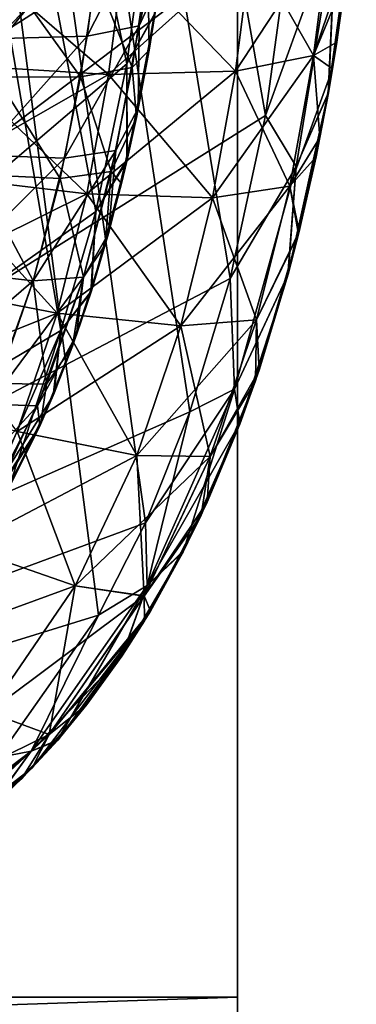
# Model space of a CAD drawing. Header units: millimetres. Extents: x -294 to 294, y -16 to 444.
# Tile 352 of 564: x 236.13 to 239.79, y -0.08 to 10.61. Entities that reach past the tile are written whole.
import ezdxf

# ---------------------------------------------------------------- set-up
doc = ezdxf.new("R2010")
doc.units = ezdxf.units.MM
doc.header["$LTSCALE"] = 65.185185
for name, color, linetype in [('1212', 7, 'CONTINUOUS'), ('1213', 7, 'CONTINUOUS'), ('1216', 7, 'CONTINUOUS'), ('1218', 7, 'CONTINUOUS'), ('1392', 7, 'CONTINUOUS'), ('1393', 7, 'CONTINUOUS'), ('1396', 7, 'CONTINUOUS'), ('1398', 7, 'CONTINUOUS'), ('1559', 7, 'CONTINUOUS'), ('1561', 7, 'CONTINUOUS'), ('1563', 7, 'CONTINUOUS'), ('1571', 7, 'CONTINUOUS'), ('1668', 7, 'CONTINUOUS'), ('1669', 7, 'CONTINUOUS'), ('1671', 7, 'CONTINUOUS'), ('1672', 7, 'CONTINUOUS'), ('556', 7, 'CONTINUOUS'), ('557', 7, 'CONTINUOUS'), ('559', 7, 'CONTINUOUS'), ('561', 7, 'CONTINUOUS'), ('562', 7, 'CONTINUOUS')]:
    doc.layers.add(name, color=color, linetype=linetype)

msp = doc.modelspace()

# ---------------------------------------------------------------- linework, layer by layer
at = {"layer": '1212', "linetype": 'Continuous'}
for points in [[(239.791, 12.023, -101.373), (239.532, 10.081, -61.231), (239.486, 9.816, -101.373), (239.791, 12.023, -101.373)], [(239.683, 11.095, -61.09), (239.532, 10.081, -61.231), (239.791, 12.023, -101.373), (239.683, 11.095, -61.09)], [(239.532, 10.081, -61.231), (239.353, 9.126, -61.359), (239.486, 9.816, -101.373), (239.532, 10.081, -61.231)], [(239.486, 9.816, -101.373), (239.161, 8.283, -61.469), (239.047, 7.843, -101.373), (239.486, 9.816, -101.373)], [(239.353, 9.126, -61.359), (239.161, 8.283, -61.469), (239.486, 9.816, -101.373), (239.353, 9.126, -61.359)], [(239.161, 8.283, -61.469), (238.733, 6.808, -61.645), (239.047, 7.843, -101.373), (239.161, 8.283, -61.469)], [(239.047, 7.843, -101.373), (238.733, 6.808, -61.645), (238.523, 6.222, -101.373), (239.047, 7.843, -101.373)], [(238.733, 6.808, -61.645), (238.169, 5.375, -61.797), (238.523, 6.222, -101.373), (238.733, 6.808, -61.645)], [(238.523, 6.222, -101.373), (238.169, 5.375, -61.797), (237.907, 4.834, -101.373), (238.523, 6.222, -101.373)], [(238.169, 5.375, -61.797), (237.551, 4.193, -61.902), (237.907, 4.834, -101.373), (238.169, 5.375, -61.797)], [(237.907, 4.834, -101.373), (237.551, 4.193, -61.902), (237.24, 3.702, -101.373), (237.907, 4.834, -101.373)], [(237.551, 4.193, -61.902), (236.86, 3.177, -61.974), (237.24, 3.702, -101.373), (237.551, 4.193, -61.902)], [(237.24, 3.702, -101.373), (236.86, 3.177, -61.974), (236.537, 2.784, -101.373), (237.24, 3.702, -101.373)], [(236.86, 3.177, -61.974), (236.151, 2.371, -62.019), (236.537, 2.784, -101.373), (236.86, 3.177, -61.974)], [(236.537, 2.784, -101.373), (236.151, 2.371, -62.019), (235.776, 2.018, -101.373), (236.537, 2.784, -101.373)], [(236.151, 2.371, -62.019), (234.703, 1.223, -62.067), (235.776, 2.018, -101.373), (236.151, 2.371, -62.019)]]:
    msp.add_3dface(points, dxfattribs=at)
at = {"layer": '1213', "linetype": 'Continuous'}
for points in [[(239.326, 10.225, -59.562), (239.506, 11.621, -59.316), (238.478, 10.054, -57.851), (239.326, 10.225, -59.562)], [(239.506, 11.621, -59.316), (238.653, 11.411, -57.611), (238.478, 10.054, -57.851), (239.506, 11.621, -59.316)], [(239.326, 10.225, -59.562), (239.683, 11.095, -61.09), (239.506, 11.621, -59.316), (239.326, 10.225, -59.562)], [(235.553, 11.343, -55.357), (235.396, 10.125, -55.572), (237.264, 11.314, -56.22), (235.553, 11.343, -55.357)], [(237.264, 11.314, -56.22), (237.097, 10.018, -56.449), (238.653, 11.411, -57.611), (237.264, 11.314, -56.22)], [(238.653, 11.411, -57.611), (237.097, 10.018, -56.449), (238.478, 10.054, -57.851), (238.653, 11.411, -57.611)], [(237.264, 11.314, -56.22), (235.396, 10.125, -55.572), (237.097, 10.018, -56.449), (237.264, 11.314, -56.22)], [(239.532, 10.081, -61.231), (239.683, 11.095, -61.09), (239.326, 10.225, -59.562), (239.532, 10.081, -61.231)], [(239.068, 8.806, -59.812), (239.326, 10.225, -59.562), (238.228, 8.681, -58.093), (239.068, 8.806, -59.812)], [(239.326, 10.225, -59.562), (238.478, 10.054, -57.851), (238.228, 8.681, -58.093), (239.326, 10.225, -59.562)], [(239.068, 8.806, -59.812), (239.532, 10.081, -61.231), (239.326, 10.225, -59.562), (239.068, 8.806, -59.812)], [(235.396, 10.125, -55.572), (235.177, 8.921, -55.784), (237.097, 10.018, -56.449), (235.396, 10.125, -55.572)], [(237.097, 10.018, -56.449), (236.861, 8.721, -56.677), (238.478, 10.054, -57.851), (237.097, 10.018, -56.449)], [(238.478, 10.054, -57.851), (236.861, 8.721, -56.677), (238.228, 8.681, -58.093), (238.478, 10.054, -57.851)], [(239.353, 9.126, -61.359), (239.532, 10.081, -61.231), (239.068, 8.806, -59.812), (239.353, 9.126, -61.359)], [(237.097, 10.018, -56.449), (235.177, 8.921, -55.784), (236.861, 8.721, -56.677), (237.097, 10.018, -56.449)], [(239.161, 8.283, -61.469), (239.353, 9.126, -61.359), (239.068, 8.806, -59.812), (239.161, 8.283, -61.469)], [(235.177, 8.921, -55.784), (234.884, 7.744, -55.991), (236.861, 8.721, -56.677), (235.177, 8.921, -55.784)], [(238.706, 7.356, -60.067), (239.068, 8.806, -59.812), (237.882, 7.29, -58.338), (238.706, 7.356, -60.067)], [(239.068, 8.806, -59.812), (238.228, 8.681, -58.093), (237.882, 7.29, -58.338), (239.068, 8.806, -59.812)], [(238.706, 7.356, -60.067), (239.161, 8.283, -61.469), (239.068, 8.806, -59.812), (238.706, 7.356, -60.067)], [(236.861, 8.721, -56.677), (234.884, 7.744, -55.991), (236.539, 7.427, -56.906), (236.861, 8.721, -56.677)], [(236.861, 8.721, -56.677), (236.539, 7.427, -56.906), (238.228, 8.681, -58.093), (236.861, 8.721, -56.677)], [(238.228, 8.681, -58.093), (236.539, 7.427, -56.906), (237.882, 7.29, -58.338), (238.228, 8.681, -58.093)], [(238.733, 6.808, -61.645), (239.161, 8.283, -61.469), (238.706, 7.356, -60.067), (238.733, 6.808, -61.645)], [(234.884, 7.744, -55.991), (234.5, 6.613, -56.191), (236.539, 7.427, -56.906), (234.884, 7.744, -55.991)], [(236.539, 7.427, -56.906), (234.5, 6.613, -56.191), (236.102, 6.142, -57.132), (236.539, 7.427, -56.906)], [(236.539, 7.427, -56.906), (236.102, 6.142, -57.132), (237.882, 7.29, -58.338), (236.539, 7.427, -56.906)], [(237.882, 7.29, -58.338), (236.102, 6.142, -57.132), (237.403, 5.882, -58.586), (237.882, 7.29, -58.338)], [(238.201, 5.872, -60.329), (238.706, 7.356, -60.067), (237.403, 5.882, -58.586), (238.201, 5.872, -60.329)], [(238.706, 7.356, -60.067), (237.882, 7.29, -58.338), (237.403, 5.882, -58.586), (238.706, 7.356, -60.067)], [(238.201, 5.872, -60.329), (238.733, 6.808, -61.645), (238.706, 7.356, -60.067), (238.201, 5.872, -60.329)], [(238.169, 5.375, -61.797), (238.733, 6.808, -61.645), (238.201, 5.872, -60.329), (238.169, 5.375, -61.797)], [(236.102, 6.142, -57.132), (235.512, 4.891, -57.353), (237.403, 5.882, -58.586), (236.102, 6.142, -57.132)], [(237.403, 5.882, -58.586), (235.512, 4.891, -57.353), (236.734, 4.467, -58.836), (237.403, 5.882, -58.586)], [(238.201, 5.872, -60.329), (237.403, 5.882, -58.586), (236.734, 4.467, -58.836), (238.201, 5.872, -60.329)], [(237.485, 4.357, -60.596), (238.201, 5.872, -60.329), (236.734, 4.467, -58.836), (237.485, 4.357, -60.596)], [(237.485, 4.357, -60.596), (238.169, 5.375, -61.797), (238.201, 5.872, -60.329), (237.485, 4.357, -60.596)], [(237.551, 4.193, -61.902), (238.169, 5.375, -61.797), (237.485, 4.357, -60.596), (237.551, 4.193, -61.902)], [(235.512, 4.891, -57.353), (234.717, 3.731, -57.557), (236.734, 4.467, -58.836), (235.512, 4.891, -57.353)], [(236.734, 4.467, -58.836), (234.717, 3.731, -57.557), (235.792, 3.093, -59.078), (236.734, 4.467, -58.836)], [(237.485, 4.357, -60.596), (236.734, 4.467, -58.836), (235.792, 3.093, -59.078), (237.485, 4.357, -60.596)], [(236.451, 2.852, -60.862), (237.485, 4.357, -60.596), (235.792, 3.093, -59.078), (236.451, 2.852, -60.862)], [(236.451, 2.852, -60.862), (237.551, 4.193, -61.902), (237.485, 4.357, -60.596), (236.451, 2.852, -60.862)], [(236.86, 3.177, -61.974), (237.551, 4.193, -61.902), (236.451, 2.852, -60.862), (236.86, 3.177, -61.974)], [(236.151, 2.371, -62.019), (236.86, 3.177, -61.974), (236.451, 2.852, -60.862), (236.151, 2.371, -62.019)], [(236.451, 2.852, -60.862), (235.792, 3.093, -59.078), (234.506, 1.901, -59.288), (236.451, 2.852, -60.862)], [(235.008, 1.514, -61.098), (236.451, 2.852, -60.862), (234.506, 1.901, -59.288), (235.008, 1.514, -61.098)], [(235.008, 1.514, -61.098), (236.151, 2.371, -62.019), (236.451, 2.852, -60.862), (235.008, 1.514, -61.098)], [(234.703, 1.223, -62.067), (236.151, 2.371, -62.019), (235.008, 1.514, -61.098), (234.703, 1.223, -62.067)]]:
    msp.add_3dface(points, dxfattribs=at)
at = {"layer": '1216', "linetype": 'Continuous'}
for points in [[(239.791, 12.023, -101.373), (239.486, 9.816, -101.373), (239.572, 11.689, -104.226), (239.791, 12.023, -101.373)], [(239.105, 11.774, -106.895), (239.572, 11.689, -104.226), (238.802, 9.573, -106.693), (239.105, 11.774, -106.895)], [(239.572, 11.689, -104.226), (239.138, 9.019, -104.175), (238.802, 9.573, -106.693), (239.572, 11.689, -104.226)], [(239.572, 11.689, -104.226), (239.486, 9.816, -101.373), (239.138, 9.019, -104.175), (239.572, 11.689, -104.226)], [(239.486, 9.816, -101.373), (239.047, 7.843, -101.373), (239.138, 9.019, -104.175), (239.486, 9.816, -101.373)], [(238.802, 9.573, -106.693), (239.138, 9.019, -104.175), (238.419, 7.803, -106.494), (238.802, 9.573, -106.693)], [(239.138, 9.019, -104.175), (238.465, 6.601, -104.096), (238.419, 7.803, -106.494), (239.138, 9.019, -104.175)], [(239.138, 9.019, -104.175), (239.047, 7.843, -101.373), (238.465, 6.601, -104.096), (239.138, 9.019, -104.175)], [(239.047, 7.843, -101.373), (238.523, 6.222, -101.373), (238.465, 6.601, -104.096), (239.047, 7.843, -101.373)], [(238.419, 7.803, -106.494), (238.465, 6.601, -104.096), (237.98, 6.354, -106.298), (238.419, 7.803, -106.494)], [(238.465, 6.601, -104.096), (237.907, 4.834, -101.373), (237.518, 4.471, -103.985), (238.465, 6.601, -104.096)], [(238.465, 6.601, -104.096), (237.518, 4.471, -103.985), (237.98, 6.354, -106.298), (238.465, 6.601, -104.096)], [(238.523, 6.222, -101.373), (237.907, 4.834, -101.373), (238.465, 6.601, -104.096), (238.523, 6.222, -101.373)], [(237.98, 6.354, -106.298), (237.518, 4.471, -103.985), (237.499, 5.152, -106.103), (237.98, 6.354, -106.298)], [(237.499, 5.152, -106.103), (237.518, 4.471, -103.985), (236.987, 4.148, -105.911), (237.499, 5.152, -106.103)], [(237.907, 4.834, -101.373), (237.24, 3.702, -101.373), (237.518, 4.471, -103.985), (237.907, 4.834, -101.373)], [(237.518, 4.471, -103.985), (236.537, 2.784, -101.373), (236.255, 2.673, -103.836), (237.518, 4.471, -103.985)], [(237.518, 4.471, -103.985), (236.255, 2.673, -103.836), (236.987, 4.148, -105.911), (237.518, 4.471, -103.985)], [(237.24, 3.702, -101.373), (236.537, 2.784, -101.373), (237.518, 4.471, -103.985), (237.24, 3.702, -101.373)], [(236.987, 4.148, -105.911), (236.255, 2.673, -103.836), (235.895, 2.603, -105.534), (236.987, 4.148, -105.911)], [(236.537, 2.784, -101.373), (235.776, 2.018, -101.373), (236.255, 2.673, -103.836), (236.537, 2.784, -101.373)], [(236.255, 2.673, -103.836), (235.776, 2.018, -101.373), (234.614, 1.272, -103.643), (236.255, 2.673, -103.836)], [(236.255, 2.673, -103.836), (234.614, 1.272, -103.643), (235.895, 2.603, -105.534), (236.255, 2.673, -103.836)]]:
    msp.add_3dface(points, dxfattribs=at)
at = {"layer": '1218', "linetype": 'Continuous'}
for points in [[(239.105, 11.774, -106.895), (238.802, 9.573, -106.693), (229.23, 63.773, -107.085), (239.105, 11.774, -106.895)], [(238.802, 9.573, -106.693), (238.419, 7.803, -106.494), (229.23, 63.773, -107.085), (238.802, 9.573, -106.693)], [(238.419, 7.803, -106.494), (237.98, 6.354, -106.298), (229.23, 63.773, -107.085), (238.419, 7.803, -106.494)], [(237.98, 6.354, -106.298), (237.499, 5.152, -106.103), (229.23, 63.773, -107.085), (237.98, 6.354, -106.298)], [(237.499, 5.152, -106.103), (236.987, 4.148, -105.911), (229.23, 63.773, -107.085), (237.499, 5.152, -106.103)], [(236.987, 4.148, -105.911), (235.895, 2.603, -105.534), (229.23, 63.773, -107.085), (236.987, 4.148, -105.911)]]:
    msp.add_3dface(points, dxfattribs=at)
at = {"layer": '1392', "linetype": 'Continuous'}
for points in [[(239.506, 11.621, -287.684), (239.326, 10.225, -287.438), (238.653, 11.411, -289.389), (239.506, 11.621, -287.684)], [(239.506, 11.621, -287.684), (239.721, 11.395, -285.953), (239.326, 10.225, -287.438), (239.506, 11.621, -287.684)], [(235.553, 11.343, -291.643), (237.097, 10.018, -290.551), (235.396, 10.124, -291.428), (235.553, 11.343, -291.643)], [(237.264, 11.313, -290.78), (237.097, 10.018, -290.551), (235.553, 11.343, -291.643), (237.264, 11.313, -290.78)], [(238.653, 11.411, -289.389), (238.478, 10.054, -289.149), (237.264, 11.313, -290.78), (238.653, 11.411, -289.389)], [(238.653, 11.411, -289.389), (239.326, 10.225, -287.438), (238.478, 10.054, -289.149), (238.653, 11.411, -289.389)], [(239.721, 11.395, -285.953), (239.579, 10.37, -285.809), (239.326, 10.225, -287.438), (239.721, 11.395, -285.953)], [(237.264, 11.313, -290.78), (238.478, 10.054, -289.149), (237.097, 10.018, -290.551), (237.264, 11.313, -290.78)], [(239.579, 10.37, -285.809), (239.395, 9.333, -285.668), (239.326, 10.225, -287.438), (239.579, 10.37, -285.809)], [(239.326, 10.225, -287.438), (239.068, 8.806, -287.188), (238.478, 10.054, -289.149), (239.326, 10.225, -287.438)], [(239.326, 10.225, -287.438), (239.395, 9.333, -285.668), (239.068, 8.806, -287.188), (239.326, 10.225, -287.438)], [(235.396, 10.124, -291.428), (236.861, 8.721, -290.323), (235.177, 8.921, -291.216), (235.396, 10.124, -291.428)], [(237.097, 10.018, -290.551), (236.861, 8.721, -290.323), (235.396, 10.124, -291.428), (237.097, 10.018, -290.551)], [(238.478, 10.054, -289.149), (238.228, 8.681, -288.907), (237.097, 10.018, -290.551), (238.478, 10.054, -289.149)], [(238.478, 10.054, -289.149), (239.068, 8.806, -287.188), (238.228, 8.681, -288.907), (238.478, 10.054, -289.149)], [(237.097, 10.018, -290.551), (238.228, 8.681, -288.907), (236.861, 8.721, -290.323), (237.097, 10.018, -290.551)], [(239.395, 9.333, -285.668), (239.169, 8.313, -285.536), (239.068, 8.806, -287.188), (239.395, 9.333, -285.668)], [(235.177, 8.921, -291.216), (236.539, 7.426, -290.094), (234.884, 7.744, -291.009), (235.177, 8.921, -291.216)], [(236.861, 8.721, -290.323), (236.539, 7.426, -290.094), (235.177, 8.921, -291.216), (236.861, 8.721, -290.323)], [(239.068, 8.806, -287.188), (238.706, 7.356, -286.932), (238.228, 8.681, -288.907), (239.068, 8.806, -287.188)], [(239.068, 8.806, -287.188), (239.169, 8.313, -285.536), (238.706, 7.356, -286.932), (239.068, 8.806, -287.188)], [(236.861, 8.721, -290.323), (237.882, 7.29, -288.662), (236.539, 7.426, -290.094), (236.861, 8.721, -290.323)], [(238.228, 8.681, -288.907), (237.882, 7.29, -288.662), (236.861, 8.721, -290.323), (238.228, 8.681, -288.907)], [(238.228, 8.681, -288.907), (238.706, 7.356, -286.932), (237.882, 7.29, -288.662), (238.228, 8.681, -288.907)], [(239.169, 8.313, -285.536), (238.693, 6.691, -285.341), (238.706, 7.356, -286.932), (239.169, 8.313, -285.536)], [(236.539, 7.426, -290.094), (236.102, 6.142, -289.868), (234.884, 7.744, -291.009), (236.539, 7.426, -290.094)], [(236.539, 7.426, -290.094), (237.403, 5.882, -288.414), (236.102, 6.142, -289.868), (236.539, 7.426, -290.094)], [(237.882, 7.29, -288.662), (237.403, 5.882, -288.414), (236.539, 7.426, -290.094), (237.882, 7.29, -288.662)], [(237.882, 7.29, -288.662), (238.201, 5.872, -286.671), (237.403, 5.882, -288.414), (237.882, 7.29, -288.662)], [(238.706, 7.356, -286.932), (238.201, 5.872, -286.671), (237.882, 7.29, -288.662), (238.706, 7.356, -286.932)], [(238.706, 7.356, -286.932), (238.693, 6.691, -285.341), (238.201, 5.872, -286.671), (238.706, 7.356, -286.932)], [(238.693, 6.691, -285.341), (238.103, 5.233, -285.189), (238.201, 5.872, -286.671), (238.693, 6.691, -285.341)], [(236.102, 6.142, -289.868), (236.734, 4.467, -288.164), (235.512, 4.891, -289.647), (236.102, 6.142, -289.868)], [(237.403, 5.882, -288.414), (236.734, 4.467, -288.164), (236.102, 6.142, -289.868), (237.403, 5.882, -288.414)], [(237.403, 5.882, -288.414), (237.485, 4.356, -286.404), (236.734, 4.467, -288.164), (237.403, 5.882, -288.414)], [(238.201, 5.872, -286.671), (237.485, 4.356, -286.404), (237.403, 5.882, -288.414), (238.201, 5.872, -286.671)], [(238.201, 5.872, -286.671), (238.103, 5.233, -285.189), (237.485, 4.356, -286.404), (238.201, 5.872, -286.671)], [(238.103, 5.233, -285.189), (237.487, 4.087, -285.09), (237.485, 4.356, -286.404), (238.103, 5.233, -285.189)], [(236.734, 4.467, -288.164), (235.791, 3.093, -287.922), (235.512, 4.891, -289.647), (236.734, 4.467, -288.164)], [(236.734, 4.467, -288.164), (236.451, 2.851, -286.138), (235.791, 3.093, -287.922), (236.734, 4.467, -288.164)], [(237.485, 4.356, -286.404), (236.451, 2.851, -286.138), (236.734, 4.467, -288.164), (237.485, 4.356, -286.404)], [(237.485, 4.356, -286.404), (237.487, 4.087, -285.09), (236.451, 2.851, -286.138), (237.485, 4.356, -286.404)], [(237.487, 4.087, -285.09), (236.266, 2.489, -284.987), (236.451, 2.851, -286.138), (237.487, 4.087, -285.09)], [(236.451, 2.851, -286.138), (235.008, 1.514, -285.902), (235.791, 3.093, -287.922), (236.451, 2.851, -286.138)], [(236.451, 2.851, -286.138), (236.266, 2.489, -284.987), (235.008, 1.514, -285.902), (236.451, 2.851, -286.138)], [(236.266, 2.489, -284.987), (234.933, 1.37, -284.938), (235.008, 1.514, -285.902), (236.266, 2.489, -284.987)]]:
    msp.add_3dface(points, dxfattribs=at)
at = {"layer": '1393', "linetype": 'Continuous'}
for points in [[(239.791, 12.025, -188.627), (239.487, 9.82, -188.627), (239.721, 11.395, -285.953), (239.791, 12.025, -188.627)], [(239.721, 11.395, -285.953), (239.487, 9.82, -188.627), (239.579, 10.37, -285.809), (239.721, 11.395, -285.953)], [(239.579, 10.37, -285.809), (239.487, 9.82, -188.627), (239.395, 9.333, -285.668), (239.579, 10.37, -285.809)], [(239.487, 9.82, -188.627), (239.049, 7.851, -188.627), (239.395, 9.333, -285.668), (239.487, 9.82, -188.627)], [(239.395, 9.333, -285.668), (239.049, 7.851, -188.627), (239.169, 8.313, -285.536), (239.395, 9.333, -285.668)], [(239.169, 8.313, -285.536), (239.049, 7.851, -188.627), (238.693, 6.691, -285.341), (239.169, 8.313, -285.536)], [(239.049, 7.851, -188.627), (238.526, 6.232, -188.627), (238.693, 6.691, -285.341), (239.049, 7.851, -188.627)], [(238.693, 6.691, -285.341), (238.526, 6.232, -188.627), (238.103, 5.233, -285.189), (238.693, 6.691, -285.341)], [(238.526, 6.232, -188.627), (237.912, 4.845, -188.627), (238.103, 5.233, -285.189), (238.526, 6.232, -188.627)], [(238.103, 5.233, -285.189), (237.912, 4.845, -188.627), (237.487, 4.087, -285.09), (238.103, 5.233, -285.189)], [(237.912, 4.845, -188.627), (237.248, 3.713, -188.627), (237.487, 4.087, -285.09), (237.912, 4.845, -188.627)], [(237.487, 4.087, -285.09), (236.547, 2.795, -188.627), (236.266, 2.489, -284.987), (237.487, 4.087, -285.09)], [(237.248, 3.713, -188.627), (236.547, 2.795, -188.627), (237.487, 4.087, -285.09), (237.248, 3.713, -188.627)], [(236.547, 2.795, -188.627), (235.788, 2.027, -188.627), (236.266, 2.489, -284.987), (236.547, 2.795, -188.627)], [(236.266, 2.489, -284.987), (235.788, 2.027, -188.627), (234.933, 1.37, -284.938), (236.266, 2.489, -284.987)]]:
    msp.add_3dface(points, dxfattribs=at)
at = {"layer": '1396', "linetype": 'Continuous'}
for points in [[(239.487, 9.82, -188.627), (239.791, 12.025, -188.627), (239.572, 11.689, -185.774), (239.487, 9.82, -188.627)], [(239.105, 11.774, -183.106), (238.802, 9.573, -183.307), (239.572, 11.689, -185.774), (239.105, 11.774, -183.106)], [(239.572, 11.689, -185.774), (238.802, 9.573, -183.307), (239.138, 9.019, -185.825), (239.572, 11.689, -185.774)], [(239.487, 9.82, -188.627), (239.572, 11.689, -185.774), (239.138, 9.019, -185.825), (239.487, 9.82, -188.627)], [(239.049, 7.851, -188.627), (239.487, 9.82, -188.627), (239.138, 9.019, -185.825), (239.049, 7.851, -188.627)], [(238.802, 9.573, -183.307), (238.419, 7.803, -183.506), (239.138, 9.019, -185.825), (238.802, 9.573, -183.307)], [(239.138, 9.019, -185.825), (238.419, 7.803, -183.506), (238.465, 6.601, -185.904), (239.138, 9.019, -185.825)], [(239.049, 7.851, -188.627), (239.138, 9.019, -185.825), (238.465, 6.601, -185.904), (239.049, 7.851, -188.627)], [(238.526, 6.232, -188.627), (239.049, 7.851, -188.627), (238.465, 6.601, -185.904), (238.526, 6.232, -188.627)], [(238.419, 7.803, -183.506), (237.98, 6.354, -183.703), (238.465, 6.601, -185.904), (238.419, 7.803, -183.506)], [(237.98, 6.354, -183.703), (237.499, 5.152, -183.897), (238.465, 6.601, -185.904), (237.98, 6.354, -183.703)], [(238.465, 6.601, -185.904), (237.499, 5.152, -183.897), (237.518, 4.471, -186.015), (238.465, 6.601, -185.904)], [(238.526, 6.232, -188.627), (238.465, 6.601, -185.904), (237.518, 4.471, -186.015), (238.526, 6.232, -188.627)], [(237.912, 4.845, -188.627), (238.526, 6.232, -188.627), (237.518, 4.471, -186.015), (237.912, 4.845, -188.627)], [(237.499, 5.152, -183.897), (236.987, 4.148, -184.09), (237.518, 4.471, -186.015), (237.499, 5.152, -183.897)], [(237.248, 3.713, -188.627), (237.912, 4.845, -188.627), (237.518, 4.471, -186.015), (237.248, 3.713, -188.627)], [(237.518, 4.471, -186.015), (236.987, 4.148, -184.09), (236.255, 2.673, -186.164), (237.518, 4.471, -186.015)], [(237.248, 3.713, -188.627), (237.518, 4.471, -186.015), (236.255, 2.673, -186.164), (237.248, 3.713, -188.627)], [(236.987, 4.148, -184.09), (235.895, 2.603, -184.466), (236.255, 2.673, -186.164), (236.987, 4.148, -184.09)], [(236.547, 2.795, -188.627), (237.248, 3.713, -188.627), (236.255, 2.673, -186.164), (236.547, 2.795, -188.627)], [(235.788, 2.027, -188.627), (236.547, 2.795, -188.627), (236.255, 2.673, -186.164), (235.788, 2.027, -188.627)], [(236.255, 2.673, -186.164), (234.692, 1.492, -184.849), (234.614, 1.272, -186.357), (236.255, 2.673, -186.164)], [(235.788, 2.027, -188.627), (236.255, 2.673, -186.164), (234.614, 1.272, -186.357), (235.788, 2.027, -188.627)], [(235.895, 2.603, -184.466), (234.692, 1.492, -184.849), (236.255, 2.673, -186.164), (235.895, 2.603, -184.466)]]:
    msp.add_3dface(points, dxfattribs=at)
at = {"layer": '1398', "linetype": 'Continuous'}
for points in [[(223.535, 0, -187.92), (239.288, 14.517, -182.907), (228.007, 38.742, -184.608), (223.535, 0, -187.92)], [(239.288, 14.517, -182.907), (223.535, 0, -187.92), (239.105, 11.774, -183.106), (239.288, 14.517, -182.907)], [(239.105, 11.774, -183.106), (223.535, 0, -187.92), (238.802, 9.573, -183.307), (239.105, 11.774, -183.106)], [(238.802, 9.573, -183.307), (223.535, 0, -187.92), (238.419, 7.803, -183.506), (238.802, 9.573, -183.307)], [(238.419, 7.803, -183.506), (223.535, 0, -187.92), (237.98, 6.354, -183.703), (238.419, 7.803, -183.506)], [(237.98, 6.354, -183.703), (223.535, 0, -187.92), (237.499, 5.152, -183.897), (237.98, 6.354, -183.703)], [(237.499, 5.152, -183.897), (223.535, 0, -187.92), (236.987, 4.148, -184.09), (237.499, 5.152, -183.897)], [(236.987, 4.148, -184.09), (223.535, 0, -187.92), (235.895, 2.603, -184.466), (236.987, 4.148, -184.09)]]:
    msp.add_3dface(points, dxfattribs=at)
at = {"layer": '1559', "linetype": 'Continuous'}
for points in [[(237.649, 10.989, -61.114), (237.601, 10.674, -101.372), (237.537, 10.283, -61.22), (237.649, 10.989, -61.114)], [(237.601, 10.674, -101.372), (237.295, 9.078, -101.373), (237.537, 10.283, -61.22), (237.601, 10.674, -101.372)], [(237.537, 10.283, -61.22), (237.295, 9.078, -101.373), (237.399, 9.553, -61.326), (237.537, 10.283, -61.22)], [(237.399, 9.553, -61.326), (237.295, 9.078, -101.373), (237.237, 8.835, -61.428), (237.399, 9.553, -61.326)], [(237.295, 9.078, -101.373), (236.904, 7.65, -101.373), (237.237, 8.835, -61.428), (237.295, 9.078, -101.373)], [(237.237, 8.835, -61.428), (236.904, 7.65, -101.373), (237.061, 8.168, -61.519), (237.237, 8.835, -61.428)], [(237.061, 8.168, -61.519), (236.904, 7.65, -101.373), (236.703, 7.068, -61.663), (237.061, 8.168, -61.519)], [(236.904, 7.65, -101.373), (236.493, 6.534, -101.373), (236.703, 7.068, -61.663), (236.904, 7.65, -101.373)], [(236.703, 7.068, -61.663), (236.493, 6.534, -101.373), (236.355, 6.218, -61.765), (236.703, 7.068, -61.663)], [(236.493, 6.534, -101.373), (235.991, 5.492, -101.373), (236.355, 6.218, -61.765), (236.493, 6.534, -101.373)], [(236.355, 6.218, -61.765), (235.991, 5.492, -101.373), (235.816, 5.188, -61.874), (236.355, 6.218, -61.765)]]:
    msp.add_3dface(points, dxfattribs=at)
at = {"layer": '1561', "linetype": 'Continuous'}
for points in [[(237.296, 10.134, -104.247), (237.601, 10.674, -101.372), (237.567, 12.149, -104.43), (237.296, 10.134, -104.247)], [(237.295, 9.078, -101.373), (237.601, 10.674, -101.372), (237.296, 10.134, -104.247), (237.295, 9.078, -101.373)], [(236.959, 8.53, -104.069), (237.295, 9.078, -101.373), (237.296, 10.134, -104.247), (236.959, 8.53, -104.069)], [(236.904, 7.65, -101.373), (237.295, 9.078, -101.373), (236.959, 8.53, -104.069), (236.904, 7.65, -101.373)], [(236.578, 7.238, -103.897), (236.904, 7.65, -101.373), (236.959, 8.53, -104.069), (236.578, 7.238, -103.897)], [(236.493, 6.534, -101.373), (236.904, 7.65, -101.373), (236.578, 7.238, -103.897), (236.493, 6.534, -101.373)], [(235.743, 5.327, -103.569), (236.493, 6.534, -101.373), (236.578, 7.238, -103.897), (235.743, 5.327, -103.569)], [(235.991, 5.492, -101.373), (236.493, 6.534, -101.373), (235.743, 5.327, -103.569), (235.991, 5.492, -101.373)]]:
    msp.add_3dface(points, dxfattribs=at)
at = {"layer": '1563', "linetype": 'Continuous'}
for points in [[(227.754, 2, -101.247), (237.733, 14.661, -104.611), (232.153, 70.807, -106.178), (227.754, 2, -101.247)], [(227.754, 2, -101.247), (237.567, 12.149, -104.43), (237.733, 14.661, -104.611), (227.754, 2, -101.247)], [(227.754, 2, -101.247), (237.296, 10.134, -104.247), (237.567, 12.149, -104.43), (227.754, 2, -101.247)], [(227.754, 2, -101.247), (236.959, 8.53, -104.069), (237.296, 10.134, -104.247), (227.754, 2, -101.247)], [(227.754, 2, -101.247), (236.578, 7.238, -103.897), (236.959, 8.53, -104.069), (227.754, 2, -101.247)], [(227.754, 2, -101.247), (235.743, 5.327, -103.569), (236.578, 7.238, -103.897), (227.754, 2, -101.247)]]:
    msp.add_3dface(points, dxfattribs=at)
at = {"layer": '1571', "linetype": 'Continuous'}
for points in [[(237.524, 11.216, -59.962), (237.354, 10.096, -60.16), (236.957, 11.09, -58.824), (237.524, 11.216, -59.962)], [(237.524, 11.216, -59.962), (237.537, 10.283, -61.22), (237.354, 10.096, -60.16), (237.524, 11.216, -59.962)], [(237.649, 10.989, -61.114), (237.537, 10.283, -61.22), (237.524, 11.216, -59.962), (237.649, 10.989, -61.114)], [(236.033, 11.046, -57.893), (236.79, 9.993, -59.017), (235.873, 9.988, -58.079), (236.033, 11.046, -57.893)], [(236.957, 11.09, -58.824), (236.79, 9.993, -59.017), (236.033, 11.046, -57.893), (236.957, 11.09, -58.824)], [(236.957, 11.09, -58.824), (237.354, 10.096, -60.16), (236.79, 9.993, -59.017), (236.957, 11.09, -58.824)], [(237.537, 10.283, -61.22), (237.399, 9.553, -61.326), (237.354, 10.096, -60.16), (237.537, 10.283, -61.22)], [(237.354, 10.096, -60.16), (237.126, 8.964, -60.36), (236.79, 9.993, -59.017), (237.354, 10.096, -60.16)], [(237.354, 10.096, -60.16), (237.399, 9.553, -61.326), (237.126, 8.964, -60.36), (237.354, 10.096, -60.16)], [(235.873, 9.988, -58.079), (236.569, 8.89, -59.212), (235.66, 8.931, -58.266), (235.873, 9.988, -58.079)], [(236.79, 9.993, -59.017), (236.569, 8.89, -59.212), (235.873, 9.988, -58.079), (236.79, 9.993, -59.017)], [(236.79, 9.993, -59.017), (237.126, 8.964, -60.36), (236.569, 8.89, -59.212), (236.79, 9.993, -59.017)], [(237.399, 9.553, -61.326), (237.237, 8.835, -61.428), (237.126, 8.964, -60.36), (237.399, 9.553, -61.326)], [(235.66, 8.931, -58.266), (236.276, 7.779, -59.408), (235.383, 7.879, -58.451), (235.66, 8.931, -58.266)], [(236.569, 8.89, -59.212), (236.276, 7.779, -59.408), (235.66, 8.931, -58.266), (236.569, 8.89, -59.212)], [(236.569, 8.89, -59.212), (236.824, 7.818, -60.562), (236.276, 7.779, -59.408), (236.569, 8.89, -59.212)], [(237.126, 8.964, -60.36), (236.824, 7.818, -60.562), (236.569, 8.89, -59.212), (237.126, 8.964, -60.36)], [(237.126, 8.964, -60.36), (237.061, 8.168, -61.519), (236.824, 7.818, -60.562), (237.126, 8.964, -60.36)], [(237.237, 8.835, -61.428), (237.061, 8.168, -61.519), (237.126, 8.964, -60.36), (237.237, 8.835, -61.428)], [(237.061, 8.168, -61.519), (236.703, 7.068, -61.663), (236.824, 7.818, -60.562), (237.061, 8.168, -61.519)], [(236.276, 7.779, -59.408), (235.889, 6.662, -59.605), (235.383, 7.879, -58.451), (236.276, 7.779, -59.408)], [(236.824, 7.818, -60.562), (236.421, 6.655, -60.767), (236.276, 7.779, -59.408), (236.824, 7.818, -60.562)], [(236.824, 7.818, -60.562), (236.703, 7.068, -61.663), (236.421, 6.655, -60.767), (236.824, 7.818, -60.562)], [(236.276, 7.779, -59.408), (236.421, 6.655, -60.767), (235.889, 6.662, -59.605), (236.276, 7.779, -59.408)], [(236.703, 7.068, -61.663), (236.355, 6.218, -61.765), (236.421, 6.655, -60.767), (236.703, 7.068, -61.663)], [(236.421, 6.655, -60.767), (235.874, 5.477, -60.974), (235.889, 6.662, -59.605), (236.421, 6.655, -60.767)], [(236.421, 6.655, -60.767), (236.355, 6.218, -61.765), (235.874, 5.477, -60.974), (236.421, 6.655, -60.767)], [(236.355, 6.218, -61.765), (235.816, 5.188, -61.874), (235.874, 5.477, -60.974), (236.355, 6.218, -61.765)]]:
    msp.add_3dface(points, dxfattribs=at)
at = {"layer": '1668', "linetype": 'Continuous'}
for points in [[(237.567, 12.15, -185.571), (237.296, 10.135, -185.753), (230.663, 41.506, -185.819), (237.567, 12.15, -185.571)], [(237.296, 10.135, -185.753), (236.959, 8.532, -185.931), (230.663, 41.506, -185.819), (237.296, 10.135, -185.753)], [(236.959, 8.532, -185.931), (236.578, 7.239, -186.104), (230.663, 41.506, -185.819), (236.959, 8.532, -185.931)], [(236.578, 7.239, -186.104), (235.743, 5.328, -186.432), (230.663, 41.506, -185.819), (236.578, 7.239, -186.104)]]:
    msp.add_3dface(points, dxfattribs=at)
at = {"layer": '1669', "linetype": 'Continuous'}
for points in [[(237.567, 12.15, -185.571), (237.604, 10.689, -188.628), (237.296, 10.135, -185.753), (237.567, 12.15, -185.571)], [(237.604, 10.689, -188.628), (237.3, 9.098, -188.627), (237.296, 10.135, -185.753), (237.604, 10.689, -188.628)], [(237.296, 10.135, -185.753), (237.3, 9.098, -188.627), (236.959, 8.532, -185.931), (237.296, 10.135, -185.753)], [(237.3, 9.098, -188.627), (236.911, 7.671, -188.627), (236.959, 8.532, -185.931), (237.3, 9.098, -188.627)], [(236.959, 8.532, -185.931), (236.911, 7.671, -188.627), (236.578, 7.239, -186.104), (236.959, 8.532, -185.931)], [(236.911, 7.671, -188.627), (236.504, 6.56, -188.627), (236.578, 7.239, -186.104), (236.911, 7.671, -188.627)], [(236.578, 7.239, -186.104), (236.007, 5.521, -188.627), (235.743, 5.328, -186.432), (236.578, 7.239, -186.104)], [(236.504, 6.56, -188.627), (236.007, 5.521, -188.627), (236.578, 7.239, -186.104), (236.504, 6.56, -188.627)]]:
    msp.add_3dface(points, dxfattribs=at)
at = {"layer": '1671', "linetype": 'Continuous'}
for points in [[(237.657, 11.045, -285.894), (237.419, 9.652, -285.689), (237.604, 10.689, -188.628), (237.657, 11.045, -285.894)], [(237.604, 10.689, -188.628), (237.419, 9.652, -285.689), (237.3, 9.098, -188.627), (237.604, 10.689, -188.628)], [(237.419, 9.652, -285.689), (237.096, 8.292, -285.497), (237.3, 9.098, -188.627), (237.419, 9.652, -285.689)], [(237.3, 9.098, -188.627), (237.096, 8.292, -285.497), (236.911, 7.671, -188.627), (237.3, 9.098, -188.627)], [(237.096, 8.292, -285.497), (236.748, 7.191, -285.353), (236.911, 7.671, -188.627), (237.096, 8.292, -285.497)], [(236.911, 7.671, -188.627), (236.748, 7.191, -285.353), (236.504, 6.56, -188.627), (236.911, 7.671, -188.627)], [(236.748, 7.191, -285.353), (236.349, 6.205, -285.234), (236.504, 6.56, -188.627), (236.748, 7.191, -285.353)], [(236.504, 6.56, -188.627), (236.349, 6.205, -285.234), (236.007, 5.521, -188.627), (236.504, 6.56, -188.627)], [(236.349, 6.205, -285.234), (235.819, 5.193, -285.126), (236.007, 5.521, -188.627), (236.349, 6.205, -285.234)]]:
    msp.add_3dface(points, dxfattribs=at)
at = {"layer": '1672', "linetype": 'Continuous'}
for points in [[(237.603, 11.884, -287.155), (237.428, 10.546, -286.919), (237.784, 12.059, -286.049), (237.603, 11.884, -287.155)], [(237.784, 12.059, -286.049), (237.428, 10.546, -286.919), (237.657, 11.045, -285.894), (237.784, 12.059, -286.049)], [(237.428, 10.546, -286.919), (237.603, 11.884, -287.155), (236.863, 10.433, -288.06), (237.428, 10.546, -286.919)], [(237.603, 11.884, -287.155), (237.034, 11.744, -288.291), (236.863, 10.433, -288.06), (237.603, 11.884, -287.155)], [(236.109, 11.681, -289.219), (235.942, 10.411, -288.995), (237.034, 11.744, -288.291), (236.109, 11.681, -289.219)], [(237.034, 11.744, -288.291), (235.942, 10.411, -288.995), (236.863, 10.433, -288.06), (237.034, 11.744, -288.291)], [(237.657, 11.045, -285.894), (237.428, 10.546, -286.919), (237.419, 9.652, -285.689), (237.657, 11.045, -285.894)], [(237.177, 9.192, -286.681), (237.428, 10.546, -286.919), (236.618, 9.111, -287.827), (237.177, 9.192, -286.681)], [(237.428, 10.546, -286.919), (236.863, 10.433, -288.06), (236.618, 9.111, -287.827), (237.428, 10.546, -286.919)], [(237.428, 10.546, -286.919), (237.177, 9.192, -286.681), (237.419, 9.652, -285.689), (237.428, 10.546, -286.919)], [(235.942, 10.411, -288.995), (235.707, 9.143, -288.772), (236.863, 10.433, -288.06), (235.942, 10.411, -288.995)], [(236.863, 10.433, -288.06), (235.707, 9.143, -288.772), (236.618, 9.111, -287.827), (236.863, 10.433, -288.06)], [(237.419, 9.652, -285.689), (237.177, 9.192, -286.681), (237.096, 8.292, -285.497), (237.419, 9.652, -285.689)], [(235.707, 9.143, -288.772), (235.383, 7.879, -288.549), (236.618, 9.111, -287.827), (235.707, 9.143, -288.772)], [(236.618, 9.111, -287.827), (235.383, 7.879, -288.549), (236.276, 7.779, -287.592), (236.618, 9.111, -287.827)], [(236.824, 7.818, -286.438), (237.177, 9.192, -286.681), (236.276, 7.779, -287.592), (236.824, 7.818, -286.438)], [(237.177, 9.192, -286.681), (236.618, 9.111, -287.827), (236.276, 7.779, -287.592), (237.177, 9.192, -286.681)], [(237.177, 9.192, -286.681), (236.824, 7.818, -286.438), (237.096, 8.292, -285.497), (237.177, 9.192, -286.681)], [(237.096, 8.292, -285.497), (236.824, 7.818, -286.438), (236.748, 7.191, -285.353), (237.096, 8.292, -285.497)], [(235.383, 7.879, -288.549), (234.938, 6.63, -288.328), (236.276, 7.779, -287.592), (235.383, 7.879, -288.549)], [(236.325, 6.421, -286.192), (236.824, 7.818, -286.438), (235.798, 6.438, -287.356), (236.325, 6.421, -286.192)], [(236.824, 7.818, -286.438), (236.276, 7.779, -287.592), (235.798, 6.438, -287.356), (236.824, 7.818, -286.438)], [(236.824, 7.818, -286.438), (236.325, 6.421, -286.192), (236.748, 7.191, -285.353), (236.824, 7.818, -286.438)], [(236.276, 7.779, -287.592), (234.938, 6.63, -288.328), (235.798, 6.438, -287.356), (236.276, 7.779, -287.592)], [(236.748, 7.191, -285.353), (236.325, 6.421, -286.192), (236.349, 6.205, -285.234), (236.748, 7.191, -285.353)], [(236.325, 6.421, -286.192), (235.798, 6.438, -287.356), (235.11, 5.1, -287.12), (236.325, 6.421, -286.192)], [(235.597, 5.003, -285.942), (236.325, 6.421, -286.192), (235.11, 5.1, -287.12), (235.597, 5.003, -285.942)], [(236.325, 6.421, -286.192), (235.597, 5.003, -285.942), (236.349, 6.205, -285.234), (236.325, 6.421, -286.192)], [(236.349, 6.205, -285.234), (235.597, 5.003, -285.942), (235.819, 5.193, -285.126), (236.349, 6.205, -285.234)]]:
    msp.add_3dface(points, dxfattribs=at)
at = {"layer": '556', "linetype": 'Continuous'}
for points in [[(238.5, 0, -374), (167, 0, -374), (229.973, 0, -284.881), (238.5, 0, -374)], [(238.5, 0), (167, 0, -16.502), (167, 0), (238.5, 0)], [(167, 0, -16.502), (238.5, 0), (200.896, 0, -33.042), (167, 0, -16.502)], [(238.5, 0), (201.803, 0, -39.723), (200.896, 0, -33.042), (238.5, 0)], [(238.5, 0), (204.194, 0, -46.027), (201.803, 0, -39.723), (238.5, 0)], [(238.5, 0), (216.988, 0, -58.821), (204.194, 0, -46.027), (238.5, 0)], [(238.5, 0), (223.292, 0, -61.212), (216.988, 0, -58.821), (238.5, 0)], [(238.5, 0), (229.973, 0, -62.119), (223.292, 0, -61.212), (238.5, 0)], [(238.5, 0), (238.5, 0, -374), (229.973, 0, -284.881), (238.5, 0)], [(238.5, 0), (229.973, 0, -101.373), (229.973, 0, -62.119), (238.5, 0)], [(229.973, 0, -101.373), (238.5, 0), (229.973, 0, -188.627), (229.973, 0, -101.373)], [(238.5, 0), (229.973, 0, -284.881), (229.973, 0, -188.627), (238.5, 0)]]:
    msp.add_3dface(points, dxfattribs=at)
at = {"layer": '557', "linetype": 'Continuous'}
for points in [[(238.5, 0, -374), (-238.5, -16, -374), (167, 0, -374), (238.5, 0, -374)], [(-238.5, -16, -374), (238.5, 0, -374), (238.5, -16, -374), (-238.5, -16, -374)]]:
    msp.add_3dface(points, dxfattribs=at)
at = {"layer": '559', "linetype": 'Continuous'}
for points in [[(-238.5, 100, 19), (-238.5, -16, 19), (238.5, -16, 19), (-238.5, 100, 19)], [(-238.5, 100, 19), (238.5, -16, 19), (238.5, 100, 19), (-238.5, 100, 19)]]:
    msp.add_3dface(points, dxfattribs=at)
at = {"layer": '561', "linetype": 'Continuous'}
for points in [[(238.5, 100), (167, 0), (165.18, 52.105), (238.5, 100)], [(238.5, 100), (238.5, 0), (167, 0), (238.5, 100)]]:
    msp.add_3dface(points, dxfattribs=at)
at = {"layer": '562', "linetype": 'Continuous'}
for points in [[(238.5, 100, 19), (238.5, -16, 19), (238.5, 0), (238.5, 100, 19)], [(238.5, 100), (238.5, 100, 19), (238.5, 0), (238.5, 100)], [(238.5, -16, -374), (238.5, 0, -374), (238.5, 0), (238.5, -16, -374)], [(238.5, -16, 19), (238.5, -16, -374), (238.5, 0), (238.5, -16, 19)]]:
    msp.add_3dface(points, dxfattribs=at)

doc.saveas('drawing.dxf')
